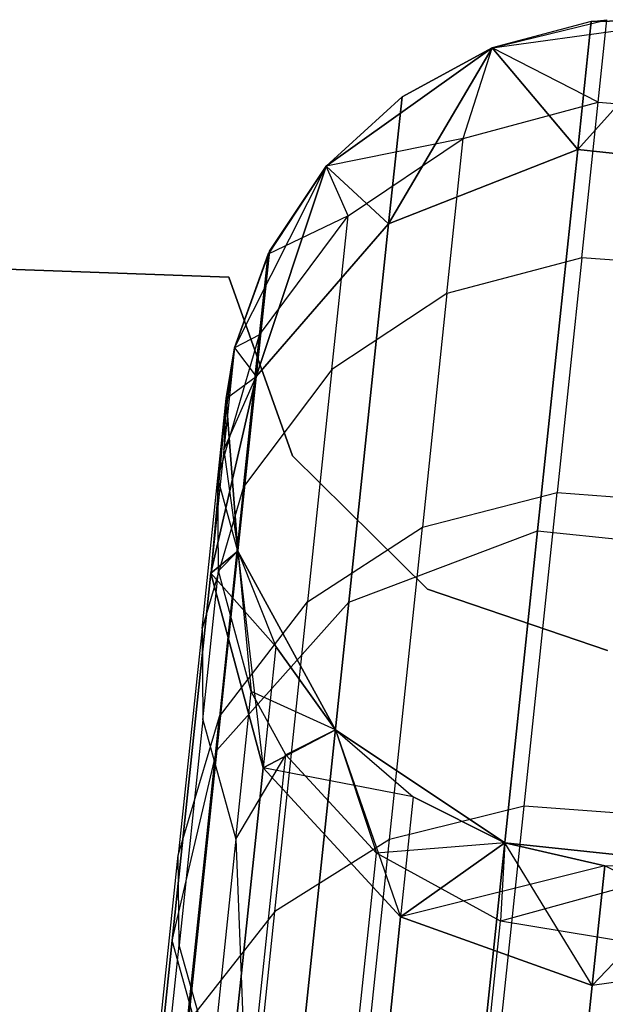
# Model space of a CAD drawing. Extents: x 0.3 to 7.1, y -3.38 to 3.38.
# Tile 372 of 394: x 3.89 to 4.03, y 3.15 to 3.38. Entities that reach past the tile are written whole.
import ezdxf

# ---------------------------------------------------------------- set-up
doc = ezdxf.new("R2010")
doc.units = 0
doc.header["$LTSCALE"] = 2.54
doc.layers.get('0').update_dxf_attribs({"linetype": 'CONTINUOUS'})

# ---------------------------------------------------------------- blocks, each defined once
blk = doc.blocks.new('SINGLES_B_BB_STL')
at = {"color": 0}
for p, q in [((4.00428, 3.37484, 39.09119), (4.03127, 3.38142, 39.09119)), ((4.00428, 3.37484, 39.09119), (4.03127, 3.38142, 39.09119)), ((4.00428, 3.37484, 1.7), (4.05169, 3.38137, 1.7)), ((4.00428, 3.37484, 11.29242), (4.05169, 3.38137, 1.7)), ((4.00428, 3.37484, 1.7), (4.05169, 3.38137, 1.7)), ((4.00428, 3.37484, 11.29242), (4.05169, 3.38137, 1.7)), ((4.02759, 3.38099, 16.96885), (4.00428, 3.37484, 39.09119)), ((4.02759, 3.38099, 16.96885), (4.00428, 3.37484, 39.09119)), ((4.02759, 3.38099, 16.96885), (4.00428, 3.37484, 16.96885)), ((4.02759, 3.38099, 16.96885), (4.00428, 3.37484, 16.96885)), ((4.02759, 3.38099, 11.29242), (4.00428, 3.37484, 11.29242)), ((4.02759, 3.38099, 11.29242), (4.00428, 3.37484, 11.29242)), ((4.05169, 3.38137, 16.96885), (4.02443, 3.35091, 16.54148)), ((4.05169, 3.38137, 16.96885), (4.02443, 3.35091, 16.54148)), ((4.02443, 3.35091, 11.71979), (4.05169, 3.38137, 11.29242)), ((4.02443, 3.35091, 11.71979), (4.05169, 3.38137, 11.29242)), ((4.02759, 3.38099, 16.96885), (4.02443, 3.35091, 16.54148)), ((4.02759, 3.38099, 16.96885), (4.02443, 3.35091, 16.54148)), ((4.02443, 3.35091, 11.71979), (4.02759, 3.38099, 11.29242)), ((4.02443, 3.35091, 11.71979), (4.02759, 3.38099, 11.29242)), ((4.02759, 3.38099, 16.96885), (4.03127, 3.38142, 39.09119)), ((4.02759, 3.38099, 16.96885), (4.03127, 3.38142, 39.09119)), ((4.05169, 3.38137, 16.96885), (4.02759, 3.38099, 16.96885)), ((4.05169, 3.38137, 16.96885), (4.02759, 3.38099, 16.96885)), ((4.05169, 3.38137, 11.29242), (4.02759, 3.38099, 11.29242)), ((4.02759, 3.38099, 11.29242), (4.05169, 3.38137, 1.7)), ((4.02759, 3.38099, 11.29242), (4.05169, 3.38137, 1.7)), ((4.05169, 3.38137, 11.29242), (4.02759, 3.38099, 11.29242)), ((4.02923, 3.36202, 39.42473), (4.03127, 3.38142, 39.09119)), ((4.02923, 3.36202, 39.42473), (4.03127, 3.38142, 39.09119)), ((3.96533, 3.34702, 1.7), (4.00428, 3.37484, 1.7)), ((4.00428, 3.37484, 16.96885), (3.96533, 3.34702, 39.09119)), ((3.96533, 3.34702, 39.09119), (4.00428, 3.37484, 39.09119)), ((4.00428, 3.37484, 16.96885), (3.96533, 3.34702, 39.09119)), ((3.96533, 3.34702, 1.7), (4.00428, 3.37484, 1.7)), ((3.96533, 3.34702, 39.09119), (4.00428, 3.37484, 39.09119)), ((4.00428, 3.37484, 16.96885), (3.97998, 3.33344, 16.54461)), ((4.00428, 3.37484, 16.96885), (3.97998, 3.33344, 16.54461)), ((3.97998, 3.33344, 11.71666), (4.00428, 3.37484, 11.29242)), ((3.97998, 3.33344, 11.71666), (4.00428, 3.37484, 11.29242)), ((4.00428, 3.37484, 16.96885), (3.98312, 3.36329, 16.96885)), ((4.00428, 3.37484, 16.96885), (3.98312, 3.36329, 16.96885)), ((4.00428, 3.37484, 11.29242), (3.98312, 3.36329, 11.29242)), ((3.98312, 3.36329, 11.29242), (4.00428, 3.37484, 1.7)), ((3.98312, 3.36329, 11.29242), (4.00428, 3.37484, 1.7)), ((4.00428, 3.37484, 11.29242), (3.98312, 3.36329, 11.29242)), ((3.99752, 3.35349, 39.42335), (4.00428, 3.37484, 39.09119)), ((3.99752, 3.35349, 39.42335), (4.00428, 3.37484, 39.09119)), ((4.00428, 3.37484, 16.96885), (4.00428, 3.37484, 39.09119)), ((4.00428, 3.37484, 16.96885), (4.00428, 3.37484, 39.09119)), ((4.00428, 3.37484, 16.96885), (4.02443, 3.35091, 16.54148)), ((4.00428, 3.37484, 16.96885), (4.02443, 3.35091, 16.54148)), ((4.02443, 3.35091, 11.71979), (4.00428, 3.37484, 11.29242)), ((4.02443, 3.35091, 11.71979), (4.00428, 3.37484, 11.29242)), ((4.00428, 3.37484, 11.29242), (4.00428, 3.37484, 1.7)), ((4.00428, 3.37484, 11.29242), (4.00428, 3.37484, 1.7)), ((4.02923, 3.36202, 39.42473), (4.00428, 3.37484, 39.09119)), ((4.02923, 3.36202, 39.42473), (4.00428, 3.37484, 39.09119)), ((3.98312, 3.36329, 16.96885), (3.96533, 3.34702, 39.09119)), ((3.98312, 3.36329, 16.96885), (3.96533, 3.34702, 39.09119)), ((3.98312, 3.36329, 16.96885), (3.96533, 3.34702, 16.96885)), ((3.98312, 3.36329, 16.96885), (3.96533, 3.34702, 16.96885)), ((3.98312, 3.36329, 11.29242), (3.96533, 3.34702, 11.29242)), ((3.96533, 3.34702, 1.7), (3.98312, 3.36329, 11.29242)), ((3.98312, 3.36329, 11.29242), (3.96533, 3.34702, 11.29242)), ((3.96533, 3.34702, 1.7), (3.98312, 3.36329, 11.29242)), ((3.98312, 3.36329, 16.96885), (3.97998, 3.33344, 16.54461)), ((3.98312, 3.36329, 16.96885), (3.97998, 3.33344, 16.54461)), ((3.97998, 3.33344, 11.71666), (3.98312, 3.36329, 11.29242)), ((3.97998, 3.33344, 11.71666), (3.98312, 3.36329, 11.29242)), ((3.99752, 3.35349, 39.42335), (4.02923, 3.36202, 39.42473)), ((3.99752, 3.35349, 39.42335), (4.02923, 3.36202, 39.42473)), ((4.02539, 3.32545, 39.65645), (4.02923, 3.36202, 39.42473)), ((4.02539, 3.32545, 39.65645), (4.02923, 3.36202, 39.42473)), ((4.02923, 3.36202, 39.42473), (4.06338, 3.35955, 39.42486)), ((4.02923, 3.36202, 39.42473), (4.06338, 3.35955, 39.42486)), ((3.99752, 3.35349, 39.42335), (3.96533, 3.34702, 39.09119)), ((3.99752, 3.35349, 39.42335), (3.96533, 3.34702, 39.09119)), ((3.97044, 3.33533, 39.4209), (3.99752, 3.35349, 39.42335)), ((3.97044, 3.33533, 39.4209), (3.99752, 3.35349, 39.42335)), ((3.99369, 3.31708, 39.65411), (3.99752, 3.35349, 39.42335)), ((3.99369, 3.31708, 39.65411), (3.99752, 3.35349, 39.42335)), ((4.02443, 3.35091, 16.54148), (3.97998, 3.33344, 16.54461)), ((4.02443, 3.35091, 16.54148), (3.97998, 3.33344, 16.54461)), ((3.97998, 3.33344, 11.71666), (4.02443, 3.35091, 11.71979)), ((3.97998, 3.33344, 11.71666), (4.02443, 3.35091, 11.71979)), ((4.02443, 3.35091, 16.54148), (4.01501, 3.26127, 16.12262)), ((4.02443, 3.35091, 16.54148), (4.01501, 3.26127, 16.12262)), ((4.01501, 3.26127, 12.13865), (4.02443, 3.35091, 11.71979)), ((4.01501, 3.26127, 12.13865), (4.02443, 3.35091, 11.71979)), ((4.07203, 3.34591, 16.54148), (4.02443, 3.35091, 16.54148)), ((4.07203, 3.34591, 16.54148), (4.02443, 3.35091, 16.54148)), ((4.02443, 3.35091, 11.71979), (4.07203, 3.34591, 11.71979)), ((4.02443, 3.35091, 11.71979), (4.07203, 3.34591, 11.71979)), ((3.94378, 3.30429, 1.7), (3.96533, 3.34702, 1.7)), ((3.94378, 3.30429, 1.7), (3.96533, 3.34702, 1.7)), ((3.96533, 3.34702, 16.96885), (3.94886, 3.29749, 16.55016)), ((3.96533, 3.34702, 16.96885), (3.94886, 3.29749, 16.55016)), ((3.94886, 3.29749, 11.71111), (3.96533, 3.34702, 11.29242)), ((3.94886, 3.29749, 11.71111), (3.96533, 3.34702, 11.29242)), ((3.96533, 3.34702, 16.96885), (3.95164, 3.32633, 39.09119)), ((3.95164, 3.32633, 39.09119), (3.96533, 3.34702, 39.09119)), ((3.96533, 3.34702, 16.96885), (3.95164, 3.32633, 39.09119)), ((3.95164, 3.32633, 39.09119), (3.96533, 3.34702, 39.09119)), ((3.96533, 3.34702, 16.96885), (3.95196, 3.32696, 16.96885)), ((3.96533, 3.34702, 16.96885), (3.95196, 3.32696, 16.96885)), ((3.96533, 3.34702, 11.29242), (3.95196, 3.32696, 11.29242)), ((3.95196, 3.32696, 11.29242), (3.96533, 3.34702, 1.7)), ((3.95196, 3.32696, 11.29242), (3.96533, 3.34702, 1.7)), ((3.96533, 3.34702, 11.29242), (3.95196, 3.32696, 11.29242)), ((3.96533, 3.34702, 39.09119), (3.96533, 3.34702, 16.96885)), ((3.96533, 3.34702, 39.09119), (3.96533, 3.34702, 16.96885)), ((3.96533, 3.34702, 16.96885), (3.97998, 3.33344, 16.54461)), ((3.96533, 3.34702, 16.96885), (3.97998, 3.33344, 16.54461)), ((3.97998, 3.33344, 11.71666), (3.96533, 3.34702, 11.29242)), ((3.97998, 3.33344, 11.71666), (3.96533, 3.34702, 11.29242)), ((3.96533, 3.34702, 11.29242), (3.96533, 3.34702, 1.7)), ((3.96533, 3.34702, 11.29242), (3.96533, 3.34702, 1.7)), ((3.97044, 3.33533, 39.4209), (3.96533, 3.34702, 39.09119)), ((3.97044, 3.33533, 39.4209), (3.96533, 3.34702, 39.09119)), ((3.94965, 3.30735, 39.41739), (3.97044, 3.33533, 39.4209)), ((3.94965, 3.30735, 39.41739), (3.97044, 3.33533, 39.4209)), ((3.97044, 3.33533, 39.4209), (3.95164, 3.32633, 39.09119)), ((3.97044, 3.33533, 39.4209), (3.95164, 3.32633, 39.09119)), ((3.96664, 3.29918, 39.64996), (3.97044, 3.33533, 39.4209)), ((3.96664, 3.29918, 39.64996), (3.97044, 3.33533, 39.4209)), ((3.97998, 3.33344, 16.54461), (3.94886, 3.29749, 16.55016)), ((3.97998, 3.33344, 16.54461), (3.94886, 3.29749, 16.55016)), ((3.94886, 3.29749, 11.71111), (3.97998, 3.33344, 11.71666)), ((3.94886, 3.29749, 11.71111), (3.97998, 3.33344, 11.71666)), ((3.97998, 3.33344, 16.54461), (3.97063, 3.24446, 16.12883)), ((3.97998, 3.33344, 16.54461), (3.97063, 3.24446, 16.12883)), ((3.97063, 3.24446, 12.13244), (3.97998, 3.33344, 11.71666)), ((3.97063, 3.24446, 12.13244), (3.97998, 3.33344, 11.71666)), ((3.94239, 3.32089, 1.7), (3.69148, 3.33, 1.7)), ((3.69148, 3.33, 1.9), (3.94239, 3.32089, 1.9)), ((3.69148, 3.33, 1.9), (3.94239, 3.32089, 1.9)), ((3.94239, 3.32089, 1.7), (3.69148, 3.33, 1.7)), ((3.95196, 3.32696, 16.96885), (3.94378, 3.30429, 39.09119)), ((3.95196, 3.32696, 16.96885), (3.94378, 3.30429, 39.09119)), ((3.95196, 3.32696, 16.96885), (3.94378, 3.30429, 16.96885)), ((3.95196, 3.32696, 16.96885), (3.94378, 3.30429, 16.96885)), ((3.95196, 3.32696, 11.29242), (3.94378, 3.30429, 11.29242)), ((3.95196, 3.32696, 11.29242), (3.94378, 3.30429, 11.29242)), ((3.95196, 3.32696, 11.29242), (3.94378, 3.30429, 1.7)), ((3.95196, 3.32696, 11.29242), (3.94378, 3.30429, 1.7)), ((3.95196, 3.32696, 16.96885), (3.94886, 3.29749, 16.55016)), ((3.95196, 3.32696, 16.96885), (3.94886, 3.29749, 16.55016)), ((3.94886, 3.29749, 11.71111), (3.95196, 3.32696, 11.29242)), ((3.94886, 3.29749, 11.71111), (3.95196, 3.32696, 11.29242)), ((3.95196, 3.32696, 16.96885), (3.95164, 3.32633, 39.09119)), ((3.95196, 3.32696, 16.96885), (3.95164, 3.32633, 39.09119)), ((3.94378, 3.30429, 39.09119), (3.95164, 3.32633, 39.09119)), ((3.94378, 3.30429, 39.09119), (3.95164, 3.32633, 39.09119)), ((3.94965, 3.30735, 39.41739), (3.95164, 3.32633, 39.09119)), ((3.94965, 3.30735, 39.41739), (3.95164, 3.32633, 39.09119)), ((4.02539, 3.32545, 39.65645), (3.99369, 3.31708, 39.65411)), ((4.02539, 3.32545, 39.65645), (3.99369, 3.31708, 39.65411)), ((4.02539, 3.32545, 39.65645), (4.01958, 3.27022, 39.8844)), ((4.02539, 3.32545, 39.65645), (4.01958, 3.27022, 39.8844)), ((4.05953, 3.32296, 39.65667), (4.02539, 3.32545, 39.65645)), ((4.05953, 3.32296, 39.65667), (4.02539, 3.32545, 39.65645)), ((3.94239, 3.32089, 1.9), (3.94239, 3.32089, 1.7)), ((3.95737, 3.27886, 1.9), (3.94239, 3.32089, 1.9)), ((3.94239, 3.32089, 1.7), (3.95737, 3.27886, 1.7)), ((3.94239, 3.32089, 1.7), (3.95737, 3.27886, 1.7)), ((3.94239, 3.32089, 1.9), (3.94239, 3.32089, 1.7)), ((3.95737, 3.27886, 1.9), (3.94239, 3.32089, 1.9)), ((3.99369, 3.31708, 39.65411), (3.96664, 3.29918, 39.64996)), ((3.99369, 3.31708, 39.65411), (3.96664, 3.29918, 39.64996)), ((3.99369, 3.31708, 39.65411), (3.98791, 3.26208, 39.88112)), ((3.99369, 3.31708, 39.65411), (3.98791, 3.26208, 39.88112)), ((3.93982, 3.27364, 39.41335), (3.94965, 3.30735, 39.41739)), ((3.93982, 3.27364, 39.41335), (3.94965, 3.30735, 39.41739)), ((3.94965, 3.30735, 39.41739), (3.94378, 3.30429, 39.09119)), ((3.94965, 3.30735, 39.41739), (3.94378, 3.30429, 39.09119)), ((3.94589, 3.27159, 39.64402), (3.94965, 3.30735, 39.41739)), ((3.94589, 3.27159, 39.64402), (3.94965, 3.30735, 39.41739)), ((3.93982, 3.27364, 39.41335), (3.94378, 3.30429, 39.09119)), ((3.93982, 3.27364, 39.41335), (3.94378, 3.30429, 39.09119)), ((3.94378, 3.30429, 1.7), (3.94126, 3.28031, 11.29242)), ((3.94378, 3.30429, 1.7), (3.94126, 3.28031, 11.29242)), ((3.94179, 3.29238, 1.7), (3.94378, 3.30429, 1.7)), ((3.94378, 3.30429, 16.96885), (3.94179, 3.29238, 16.96885)), ((3.94179, 3.29238, 39.09119), (3.94378, 3.30429, 39.09119)), ((3.94378, 3.30429, 16.96885), (3.94179, 3.29238, 16.96885)), ((3.94378, 3.30429, 11.29242), (3.94179, 3.29238, 11.29242)), ((3.94378, 3.30429, 11.29242), (3.94179, 3.29238, 11.29242)), ((3.94378, 3.30429, 1.7), (3.94179, 3.29238, 11.29242)), ((3.94378, 3.30429, 1.7), (3.94179, 3.29238, 11.29242)), ((3.94179, 3.29238, 1.7), (3.94378, 3.30429, 1.7)), ((3.94179, 3.29238, 39.09119), (3.94378, 3.30429, 39.09119)), ((3.94378, 3.30429, 16.96885), (3.94378, 3.30429, 39.09119)), ((3.94378, 3.30429, 16.96885), (3.94378, 3.30429, 39.09119)), ((3.94378, 3.30429, 16.96885), (3.94886, 3.29749, 16.55016)), ((3.94378, 3.30429, 16.96885), (3.94886, 3.29749, 16.55016)), ((3.94378, 3.30429, 11.29242), (3.94886, 3.29749, 11.71111)), ((3.94378, 3.30429, 11.29242), (3.94886, 3.29749, 11.71111)), ((3.94378, 3.30429, 11.29242), (3.94378, 3.30429, 1.7)), ((3.94378, 3.30429, 11.29242), (3.94378, 3.30429, 1.7)), ((3.96664, 3.29918, 39.64996), (3.94589, 3.27159, 39.64402)), ((3.96664, 3.29918, 39.64996), (3.94589, 3.27159, 39.64402)), ((3.96664, 3.29918, 39.64996), (3.9609, 3.24458, 39.8753)), ((3.96664, 3.29918, 39.64996), (3.9609, 3.24458, 39.8753)), ((3.94886, 3.29749, 16.55016), (3.93821, 3.25131, 16.55685)), ((3.94886, 3.29749, 16.55016), (3.93821, 3.25131, 16.55685)), ((3.93821, 3.25131, 11.70442), (3.94886, 3.29749, 11.71111)), ((3.93821, 3.25131, 11.70442), (3.94886, 3.29749, 11.71111)), ((3.94886, 3.29749, 16.55016), (3.93963, 3.20968, 16.13981)), ((3.94886, 3.29749, 16.55016), (3.93963, 3.20968, 16.13981)), ((3.93963, 3.20968, 12.12146), (3.94886, 3.29749, 11.71111)), ((3.93963, 3.20968, 12.12146), (3.94886, 3.29749, 11.71111)), ((3.94126, 3.28031, 16.96885), (3.94886, 3.29749, 16.55016)), ((3.94126, 3.28031, 16.96885), (3.94886, 3.29749, 16.55016)), ((3.94179, 3.29238, 16.96885), (3.94886, 3.29749, 16.55016)), ((3.94179, 3.29238, 16.96885), (3.94886, 3.29749, 16.55016)), ((3.94179, 3.29238, 11.29242), (3.94886, 3.29749, 11.71111)), ((3.94179, 3.29238, 11.29242), (3.94886, 3.29749, 11.71111)), ((3.94179, 3.29238, 11.29242), (3.93821, 3.25131, 11.70442)), ((3.94179, 3.29238, 11.29242), (3.93821, 3.25131, 11.70442)), ((3.93982, 3.27364, 39.41335), (3.94179, 3.29238, 39.09119)), ((3.93982, 3.27364, 39.41335), (3.94179, 3.29238, 39.09119)), ((3.94179, 3.29238, 16.96885), (3.94126, 3.28031, 16.96885)), ((3.94179, 3.29238, 16.96885), (3.94126, 3.28031, 16.96885)), ((3.94179, 3.29238, 11.29242), (3.94126, 3.28031, 11.29242)), ((3.94179, 3.29238, 11.29242), (3.94126, 3.28031, 11.29242)), ((3.94179, 3.29238, 1.7), (3.94126, 3.28031, 11.29242)), ((3.94179, 3.29238, 1.7), (3.94126, 3.28031, 11.29242)), ((3.94455, 3.25643, 1.7), (3.94179, 3.29238, 1.7)), ((3.94179, 3.29238, 16.96885), (3.94179, 3.29238, 39.09119)), ((3.94179, 3.29238, 16.96885), (3.94179, 3.29238, 39.09119)), ((3.94179, 3.29238, 16.96885), (3.94455, 3.25643, 39.09119)), ((3.94455, 3.25643, 39.09119), (3.94179, 3.29238, 39.09119)), ((3.94179, 3.29238, 16.96885), (3.94455, 3.25643, 39.09119)), ((3.94179, 3.29238, 1.7), (3.94455, 3.25643, 11.29242)), ((3.94179, 3.29238, 1.7), (3.94455, 3.25643, 11.29242)), ((3.94455, 3.25643, 1.7), (3.94179, 3.29238, 1.7)), ((3.94455, 3.25643, 39.09119), (3.94179, 3.29238, 39.09119)), ((3.94126, 3.28031, 16.96885), (3.93821, 3.25131, 16.55685)), ((3.94126, 3.28031, 16.96885), (3.93821, 3.25131, 16.55685)), ((3.94126, 3.28031, 11.29242), (3.93821, 3.25131, 11.70442)), ((3.94126, 3.28031, 11.29242), (3.93821, 3.25131, 11.70442)), ((3.94126, 3.28031, 16.96885), (3.94455, 3.25643, 39.09119)), ((3.94126, 3.28031, 16.96885), (3.94455, 3.25643, 39.09119)), ((3.94126, 3.28031, 16.96885), (3.94455, 3.25643, 16.96885)), ((3.94126, 3.28031, 16.96885), (3.94455, 3.25643, 16.96885)), ((3.94126, 3.28031, 11.29242), (3.94455, 3.25643, 11.29242)), ((3.94126, 3.28031, 11.29242), (3.94455, 3.25643, 11.29242)), ((3.98915, 3.24752, 1.9), (3.95737, 3.27886, 1.9)), ((3.95737, 3.27886, 1.7), (3.98915, 3.24752, 1.7)), ((3.95737, 3.27886, 1.7), (3.98915, 3.24752, 1.7)), ((3.95737, 3.27886, 1.7), (3.95737, 3.27886, 1.9)), ((3.98915, 3.24752, 1.9), (3.95737, 3.27886, 1.9)), ((3.95737, 3.27886, 1.7), (3.95737, 3.27886, 1.9)), ((3.93611, 3.23831, 39.63716), (3.93982, 3.27364, 39.41335)), ((3.93611, 3.23831, 39.63716), (3.93982, 3.27364, 39.41335)), ((3.94455, 3.25643, 39.09119), (3.93982, 3.27364, 39.41335)), ((3.94455, 3.25643, 39.09119), (3.93982, 3.27364, 39.41335)), ((3.93995, 3.25181, 39.41081), (3.93982, 3.27364, 39.41335)), ((3.93995, 3.25181, 39.41081), (3.93982, 3.27364, 39.41335)), ((3.94589, 3.27159, 39.64402), (3.93611, 3.23831, 39.63716)), ((3.94589, 3.27159, 39.64402), (3.93611, 3.23831, 39.63716)), ((3.94589, 3.27159, 39.64402), (3.94021, 3.21757, 39.86695)), ((3.94589, 3.27159, 39.64402), (3.94021, 3.21757, 39.86695)), ((3.98791, 3.26208, 39.88112), (4.01958, 3.27022, 39.8844)), ((3.98791, 3.26208, 39.88112), (4.01958, 3.27022, 39.8844)), ((4.01183, 3.19651, 40.10727), (4.01958, 3.27022, 39.8844)), ((4.01183, 3.19651, 40.10727), (4.01958, 3.27022, 39.8844)), ((4.01958, 3.27022, 39.8844), (4.05373, 3.26771, 39.8847)), ((4.01958, 3.27022, 39.8844), (4.05373, 3.26771, 39.8847)), ((3.9609, 3.24458, 39.8753), (3.98791, 3.26208, 39.88112)), ((3.9609, 3.24458, 39.8753), (3.98791, 3.26208, 39.88112)), ((3.98019, 3.18866, 40.10307), (3.98791, 3.26208, 39.88112)), ((3.98019, 3.18866, 40.10307), (3.98791, 3.26208, 39.88112)), ((3.97063, 3.24446, 16.12883), (4.01501, 3.26127, 16.12262)), ((3.97063, 3.24446, 16.12883), (4.01501, 3.26127, 16.12262)), ((3.97063, 3.24446, 12.13244), (4.01501, 3.26127, 12.13865)), ((3.97063, 3.24446, 12.13244), (4.01501, 3.26127, 12.13865)), ((4.01501, 3.26127, 16.12262), (3.99952, 3.11387, 15.72064)), ((4.01501, 3.26127, 16.12262), (3.99952, 3.11387, 15.72064)), ((3.99952, 3.11387, 12.54063), (4.01501, 3.26127, 12.13865)), ((3.99952, 3.11387, 12.54063), (4.01501, 3.26127, 12.13865)), ((4.01501, 3.26127, 16.12262), (4.06261, 3.25627, 16.12262)), ((4.01501, 3.26127, 16.12262), (4.06261, 3.25627, 16.12262)), ((4.01501, 3.26127, 12.13865), (4.06261, 3.25627, 12.13865)), ((4.01501, 3.26127, 12.13865), (4.06261, 3.25627, 12.13865)), ((3.94455, 3.25643, 16.96885), (3.93821, 3.25131, 16.55685)), ((3.94455, 3.25643, 16.96885), (3.93821, 3.25131, 16.55685)), ((3.93821, 3.25131, 11.70442), (3.94455, 3.25643, 11.29242)), ((3.93821, 3.25131, 11.70442), (3.94455, 3.25643, 11.29242)), ((3.94455, 3.25643, 39.09119), (3.93995, 3.25181, 39.41081)), ((3.94455, 3.25643, 39.09119), (3.93995, 3.25181, 39.41081)), ((3.96747, 3.21441, 1.7), (3.94455, 3.25643, 1.7)), ((3.94455, 3.25643, 16.96885), (3.94455, 3.25643, 39.09119)), ((3.94455, 3.25643, 16.96885), (3.94455, 3.25643, 39.09119)), ((3.94455, 3.25643, 16.96885), (3.96747, 3.21441, 39.09119)), ((3.96747, 3.21441, 39.09119), (3.94455, 3.25643, 39.09119)), ((3.94455, 3.25643, 16.96885), (3.95346, 3.23403, 16.96885)), ((3.94455, 3.25643, 16.96885), (3.96747, 3.21441, 39.09119)), ((3.94455, 3.25643, 16.96885), (3.95346, 3.23403, 16.96885)), ((3.94455, 3.25643, 11.29242), (3.95046, 3.20548, 11.69812)), ((3.94455, 3.25643, 11.29242), (3.95046, 3.20548, 11.69812)), ((3.94455, 3.25643, 11.29242), (3.95346, 3.23403, 11.29242)), ((3.94455, 3.25643, 1.7), (3.94455, 3.25643, 11.29242)), ((3.94455, 3.25643, 1.7), (3.94455, 3.25643, 11.29242)), ((3.94455, 3.25643, 1.7), (3.95346, 3.23403, 11.29242)), ((3.94455, 3.25643, 11.29242), (3.95346, 3.23403, 11.29242)), ((3.94455, 3.25643, 1.7), (3.95346, 3.23403, 11.29242)), ((3.96747, 3.21441, 1.7), (3.94455, 3.25643, 1.7)), ((3.94455, 3.25643, 39.09119), (3.94769, 3.22344, 39.4076)), ((3.94455, 3.25643, 39.09119), (3.94769, 3.22344, 39.4076)), ((3.96747, 3.21441, 39.09119), (3.94455, 3.25643, 39.09119)), ((3.93821, 3.25131, 16.55685), (3.92913, 3.1649, 16.15306)), ((3.93821, 3.25131, 16.55685), (3.92913, 3.1649, 16.15306)), ((3.92913, 3.1649, 12.10821), (3.93821, 3.25131, 11.70442)), ((3.92913, 3.1649, 12.10821), (3.93821, 3.25131, 11.70442)), ((3.93627, 3.21677, 39.63286), (3.93995, 3.25181, 39.41081)), ((3.93627, 3.21677, 39.63286), (3.93995, 3.25181, 39.41081)), ((3.95346, 3.23403, 16.96885), (3.93821, 3.25131, 16.55685)), ((3.93821, 3.25131, 16.55685), (3.95046, 3.20548, 16.56315)), ((3.95346, 3.23403, 16.96885), (3.93821, 3.25131, 16.55685)), ((3.93821, 3.25131, 16.55685), (3.95046, 3.20548, 16.56315)), ((3.95046, 3.20548, 11.69812), (3.93821, 3.25131, 11.70442)), ((3.95046, 3.20548, 11.69812), (3.93821, 3.25131, 11.70442)), ((3.94769, 3.22344, 39.4076), (3.93995, 3.25181, 39.41081)), ((3.94769, 3.22344, 39.4076), (3.93995, 3.25181, 39.41081)), ((4.03139, 3.23313, 1.9), (3.98915, 3.24752, 1.9)), ((3.98915, 3.24752, 1.7), (4.03139, 3.23313, 1.7)), ((3.98915, 3.24752, 1.7), (4.03139, 3.23313, 1.7)), ((3.98915, 3.24752, 1.7), (3.98915, 3.24752, 1.9)), ((4.03139, 3.23313, 1.9), (3.98915, 3.24752, 1.9)), ((3.98915, 3.24752, 1.7), (3.98915, 3.24752, 1.9)), ((3.93963, 3.20968, 16.13981), (3.97063, 3.24446, 16.12883)), ((3.93963, 3.20968, 16.13981), (3.97063, 3.24446, 16.12883)), ((3.93963, 3.20968, 12.12146), (3.97063, 3.24446, 12.13244)), ((3.93963, 3.20968, 12.12146), (3.97063, 3.24446, 12.13244)), ((3.94021, 3.21757, 39.86695), (3.9609, 3.24458, 39.8753)), ((3.94021, 3.21757, 39.86695), (3.9609, 3.24458, 39.8753)), ((3.95324, 3.17171, 40.09562), (3.9609, 3.24458, 39.8753)), ((3.95324, 3.17171, 40.09562), (3.9609, 3.24458, 39.8753)), ((3.97063, 3.24446, 16.12883), (3.95525, 3.09814, 15.72978)), ((3.97063, 3.24446, 16.12883), (3.95525, 3.09814, 15.72978)), ((3.95525, 3.09814, 12.53148), (3.97063, 3.24446, 12.13244)), ((3.95525, 3.09814, 12.53148), (3.97063, 3.24446, 12.13244)), ((3.93611, 3.23831, 39.63716), (3.9305, 3.18497, 39.85733)), ((3.93611, 3.23831, 39.63716), (3.9305, 3.18497, 39.85733)), ((3.93611, 3.23831, 39.63716), (3.93627, 3.21677, 39.63286)), ((3.93611, 3.23831, 39.63716), (3.93627, 3.21677, 39.63286)), ((3.95346, 3.23403, 16.96885), (3.95046, 3.20548, 16.56315)), ((3.95346, 3.23403, 16.96885), (3.95046, 3.20548, 16.56315)), ((3.95346, 3.23403, 11.29242), (3.95046, 3.20548, 11.69812)), ((3.95346, 3.23403, 11.29242), (3.95046, 3.20548, 11.69812)), ((3.95346, 3.23403, 16.96885), (3.96747, 3.21441, 39.09119)), ((3.95346, 3.23403, 16.96885), (3.96747, 3.21441, 39.09119)), ((3.95346, 3.23403, 16.96885), (3.96747, 3.21441, 16.96885)), ((3.95346, 3.23403, 16.96885), (3.96747, 3.21441, 16.96885)), ((3.95346, 3.23403, 11.29242), (3.96747, 3.21441, 11.29242)), ((3.96747, 3.21441, 1.7), (3.95346, 3.23403, 11.29242)), ((3.96747, 3.21441, 1.7), (3.95346, 3.23403, 11.29242)), ((3.95346, 3.23403, 11.29242), (3.96747, 3.21441, 11.29242)), ((3.94404, 3.18875, 39.62742), (3.94769, 3.22344, 39.4076)), ((3.94404, 3.18875, 39.62742), (3.94769, 3.22344, 39.4076)), ((3.96747, 3.21441, 39.09119), (3.94769, 3.22344, 39.4076)), ((3.96747, 3.21441, 39.09119), (3.94769, 3.22344, 39.4076)), ((3.95583, 3.20857, 39.40597), (3.94769, 3.22344, 39.4076)), ((3.95583, 3.20857, 39.40597), (3.94769, 3.22344, 39.4076)), ((3.9305, 3.18497, 39.85733), (3.94021, 3.21757, 39.86695)), ((3.9305, 3.18497, 39.85733), (3.94021, 3.21757, 39.86695)), ((3.93627, 3.21677, 39.63286), (3.93071, 3.16384, 39.85129)), ((3.93627, 3.21677, 39.63286), (3.93071, 3.16384, 39.85129)), ((3.93263, 3.14548, 40.08492), (3.94021, 3.21757, 39.86695)), ((3.93263, 3.14548, 40.08492), (3.94021, 3.21757, 39.86695)), ((3.93627, 3.21677, 39.63286), (3.94404, 3.18875, 39.62742)), ((3.93627, 3.21677, 39.63286), (3.94404, 3.18875, 39.62742)), ((3.96747, 3.21441, 16.96885), (3.95046, 3.20548, 16.56315)), ((3.96747, 3.21441, 16.96885), (3.95046, 3.20548, 16.56315)), ((3.95046, 3.20548, 11.69812), (3.96747, 3.21441, 11.29242)), ((3.95046, 3.20548, 11.69812), (3.96747, 3.21441, 11.29242)), ((3.96747, 3.21441, 39.09119), (3.95583, 3.20857, 39.40597)), ((3.96747, 3.21441, 39.09119), (3.95583, 3.20857, 39.40597)), ((4.00729, 3.18786, 1.7), (3.96747, 3.21441, 1.7)), ((3.96747, 3.21441, 16.96885), (3.96747, 3.21441, 39.09119)), ((3.96747, 3.21441, 16.96885), (3.96747, 3.21441, 39.09119)), ((3.96747, 3.21441, 16.96885), (4.00729, 3.18786, 39.09119)), ((4.00729, 3.18786, 39.09119), (3.96747, 3.21441, 39.09119)), ((3.96747, 3.21441, 16.96885), (3.98577, 3.19872, 16.96885)), ((3.96747, 3.21441, 16.96885), (4.00729, 3.18786, 39.09119)), ((3.96747, 3.21441, 16.96885), (3.98577, 3.19872, 16.96885)), ((3.96747, 3.21441, 11.29242), (3.9828, 3.17048, 11.69365)), ((3.96747, 3.21441, 11.29242), (3.9828, 3.17048, 11.69365)), ((3.96747, 3.21441, 11.29242), (3.98577, 3.19872, 11.29242)), ((3.96747, 3.21441, 1.7), (3.96747, 3.21441, 11.29242)), ((3.96747, 3.21441, 1.7), (3.96747, 3.21441, 11.29242)), ((3.96747, 3.21441, 1.7), (3.98577, 3.19872, 11.29242)), ((3.96747, 3.21441, 11.29242), (3.98577, 3.19872, 11.29242)), ((3.96747, 3.21441, 1.7), (3.98577, 3.19872, 11.29242)), ((4.00729, 3.18786, 1.7), (3.96747, 3.21441, 1.7)), ((3.96747, 3.21441, 39.09119), (3.97712, 3.18546, 39.40354)), ((3.96747, 3.21441, 39.09119), (3.97712, 3.18546, 39.40354)), ((4.00729, 3.18786, 39.09119), (3.96747, 3.21441, 39.09119)), ((3.93963, 3.20968, 16.13981), (3.92445, 3.06527, 15.74599)), ((3.93963, 3.20968, 16.13981), (3.92445, 3.06527, 15.74599)), ((3.92445, 3.06527, 12.51528), (3.93963, 3.20968, 12.12146)), ((3.92445, 3.06527, 12.51528), (3.93963, 3.20968, 12.12146)), ((3.92913, 3.1649, 16.15306), (3.93963, 3.20968, 16.13981)), ((3.92913, 3.1649, 16.15306), (3.93963, 3.20968, 16.13981)), ((3.92913, 3.1649, 12.10821), (3.93963, 3.20968, 12.12146)), ((3.92913, 3.1649, 12.10821), (3.93963, 3.20968, 12.12146)), ((3.94404, 3.18875, 39.62742), (3.95583, 3.20857, 39.40597)), ((3.94404, 3.18875, 39.62742), (3.95583, 3.20857, 39.40597)), ((3.94672, 3.12194, 39.83979), (3.95583, 3.20857, 39.40597)), ((3.94672, 3.12194, 39.83979), (3.95583, 3.20857, 39.40597)), ((3.97712, 3.18546, 39.40354), (3.95583, 3.20857, 39.40597)), ((3.97712, 3.18546, 39.40354), (3.95583, 3.20857, 39.40597)), ((3.95046, 3.20548, 16.56315), (3.94151, 3.12039, 16.16554)), ((3.95046, 3.20548, 16.56315), (3.94151, 3.12039, 16.16554)), ((3.94151, 3.12039, 12.09573), (3.95046, 3.20548, 11.69812)), ((3.94151, 3.12039, 12.09573), (3.95046, 3.20548, 11.69812)), ((3.98577, 3.19872, 16.96885), (3.95046, 3.20548, 16.56315)), ((3.95046, 3.20548, 16.56315), (3.9828, 3.17048, 16.56762)), ((3.98577, 3.19872, 16.96885), (3.95046, 3.20548, 16.56315)), ((3.95046, 3.20548, 16.56315), (3.9828, 3.17048, 16.56762)), ((3.9828, 3.17048, 11.69365), (3.95046, 3.20548, 11.69812)), ((3.9828, 3.17048, 11.69365), (3.95046, 3.20548, 11.69812)), ((3.98577, 3.19872, 16.96885), (3.9828, 3.17048, 16.56762)), ((3.98577, 3.19872, 16.96885), (3.9828, 3.17048, 16.56762)), ((3.98577, 3.19872, 11.29242), (3.9828, 3.17048, 11.69365)), ((3.98577, 3.19872, 11.29242), (3.9828, 3.17048, 11.69365)), ((3.98577, 3.19872, 16.96885), (4.00729, 3.18786, 39.09119)), ((3.98577, 3.19872, 16.96885), (4.00729, 3.18786, 39.09119)), ((3.98577, 3.19872, 16.96885), (4.00729, 3.18786, 16.96885)), ((3.98577, 3.19872, 16.96885), (4.00729, 3.18786, 16.96885)), ((3.98577, 3.19872, 11.29242), (4.00729, 3.18786, 11.29242)), ((4.00729, 3.18786, 1.7), (3.98577, 3.19872, 11.29242)), ((4.00729, 3.18786, 1.7), (3.98577, 3.19872, 11.29242)), ((3.98577, 3.19872, 11.29242), (4.00729, 3.18786, 11.29242)), ((4.01183, 3.19651, 40.10727), (3.98019, 3.18866, 40.10307)), ((4.01183, 3.19651, 40.10727), (3.98019, 3.18866, 40.10307)), ((4.0022, 3.10489, 40.32333), (4.01183, 3.19651, 40.10727)), ((4.0022, 3.10489, 40.32333), (4.01183, 3.19651, 40.10727)), ((4.04597, 3.19397, 40.10767), (4.01183, 3.19651, 40.10727)), ((4.04597, 3.19397, 40.10767), (4.01183, 3.19651, 40.10727)), ((3.94404, 3.18875, 39.62742), (3.93854, 3.13635, 39.84367)), ((3.94404, 3.18875, 39.62742), (3.93854, 3.13635, 39.84367)), ((3.94404, 3.18875, 39.62742), (3.94672, 3.12194, 39.83979)), ((3.94404, 3.18875, 39.62742), (3.94672, 3.12194, 39.83979)), ((3.98019, 3.18866, 40.10307), (3.95324, 3.17171, 40.09562)), ((3.98019, 3.18866, 40.10307), (3.95324, 3.17171, 40.09562)), ((3.9706, 3.09742, 40.31823), (3.98019, 3.18866, 40.10307)), ((3.9706, 3.09742, 40.31823), (3.98019, 3.18866, 40.10307)), ((4.00729, 3.18786, 39.09119), (3.97712, 3.18546, 39.40354)), ((4.00729, 3.18786, 39.09119), (3.97712, 3.18546, 39.40354)), ((4.00729, 3.18786, 16.96885), (3.9828, 3.17048, 16.56762)), ((4.00729, 3.18786, 16.96885), (3.9828, 3.17048, 16.56762)), ((3.9828, 3.17048, 11.69365), (4.00729, 3.18786, 11.29242)), ((3.9828, 3.17048, 11.69365), (4.00729, 3.18786, 11.29242)), ((4.00729, 3.18786, 39.09119), (4.0063, 3.16946, 39.40204)), ((4.00729, 3.18786, 39.09119), (4.0063, 3.16946, 39.40204)), ((4.05489, 3.18286, 1.7), (4.00729, 3.18786, 1.7)), ((4.00729, 3.18786, 16.96885), (4.00729, 3.18786, 39.09119)), ((4.00729, 3.18786, 16.96885), (4.00729, 3.18786, 39.09119)), ((4.00729, 3.18786, 16.96885), (4.05489, 3.18286, 39.09119)), ((4.05489, 3.18286, 39.09119), (4.00729, 3.18786, 39.09119)), ((4.00729, 3.18786, 16.96885), (4.03079, 3.18247, 16.96885)), ((4.00729, 3.18786, 16.96885), (4.05489, 3.18286, 39.09119)), ((4.00729, 3.18786, 16.96885), (4.03079, 3.18247, 16.96885)), ((4.02783, 3.15435, 11.69203), (4.00729, 3.18786, 11.29242)), ((4.00729, 3.18786, 11.29242), (4.03079, 3.18247, 11.29242)), ((4.02783, 3.15435, 11.69203), (4.00729, 3.18786, 11.29242)), ((4.00729, 3.18786, 1.7), (4.00729, 3.18786, 11.29242)), ((4.05489, 3.18286, 11.29242), (4.00729, 3.18786, 1.7)), ((4.05489, 3.18286, 1.7), (4.00729, 3.18786, 1.7)), ((4.05489, 3.18286, 11.29242), (4.00729, 3.18786, 1.7)), ((4.03079, 3.18247, 11.29242), (4.00729, 3.18786, 1.7)), ((4.03079, 3.18247, 11.29242), (4.00729, 3.18786, 1.7)), ((4.00729, 3.18786, 11.29242), (4.03079, 3.18247, 11.29242)), ((4.00729, 3.18786, 1.7), (4.00729, 3.18786, 11.29242)), ((4.05489, 3.18286, 39.09119), (4.00729, 3.18786, 39.09119)), ((3.92302, 3.11377, 40.0726), (3.9305, 3.18497, 39.85733)), ((3.92302, 3.11377, 40.0726), (3.9305, 3.18497, 39.85733)), ((3.93071, 3.16384, 39.85129), (3.9305, 3.18497, 39.85733)), ((3.93071, 3.16384, 39.85129), (3.9305, 3.18497, 39.85733)), ((3.96808, 3.0995, 39.83401), (3.97712, 3.18546, 39.40354)), ((3.96808, 3.0995, 39.83401), (3.97712, 3.18546, 39.40354)), ((4.0063, 3.16946, 39.40204), (3.97712, 3.18546, 39.40354)), ((4.0063, 3.16946, 39.40204), (3.97712, 3.18546, 39.40354)), ((4.03079, 3.18247, 16.96885), (3.9828, 3.17048, 16.56762)), ((4.03079, 3.18247, 16.96885), (3.9828, 3.17048, 16.56762)), ((4.05489, 3.18286, 39.09119), (4.0063, 3.16946, 39.40204)), ((4.05489, 3.18286, 39.09119), (4.0063, 3.16946, 39.40204)), ((4.05489, 3.18286, 16.96885), (4.02783, 3.15435, 16.56923)), ((4.05489, 3.18286, 16.96885), (4.02783, 3.15435, 16.56923)), ((4.02783, 3.15435, 16.56923), (4.03079, 3.18247, 16.96885)), ((4.02783, 3.15435, 16.56923), (4.03079, 3.18247, 16.96885)), ((4.03079, 3.18247, 11.29242), (4.02783, 3.15435, 11.69203)), ((4.03079, 3.18247, 11.29242), (4.02783, 3.15435, 11.69203)), ((4.03079, 3.18247, 16.96885), (4.05489, 3.18286, 39.09119)), ((4.03079, 3.18247, 16.96885), (4.05489, 3.18286, 39.09119)), ((4.03079, 3.18247, 16.96885), (4.05489, 3.18286, 16.96885)), ((4.03079, 3.18247, 16.96885), (4.05489, 3.18286, 16.96885)), ((4.03079, 3.18247, 11.29242), (4.05489, 3.18286, 11.29242)), ((4.03079, 3.18247, 11.29242), (4.05489, 3.18286, 11.29242)), ((4.07524, 3.16077, 11.69365), (4.03079, 3.18247, 11.29242)), ((4.07524, 3.16077, 11.69365), (4.03079, 3.18247, 11.29242)), ((3.95324, 3.17171, 40.09562), (3.93263, 3.14548, 40.08492)), ((3.95324, 3.17171, 40.09562), (3.93263, 3.14548, 40.08492)), ((3.94373, 3.08114, 40.30919), (3.95324, 3.17171, 40.09562)), ((3.94373, 3.08114, 40.30919), (3.95324, 3.17171, 40.09562)), ((3.9828, 3.17048, 16.56762), (3.97396, 3.08633, 16.17439)), ((3.9828, 3.17048, 16.56762), (3.97396, 3.08633, 16.17439)), ((3.97396, 3.08633, 12.08688), (3.9828, 3.17048, 11.69365)), ((3.97396, 3.08633, 12.08688), (3.9828, 3.17048, 11.69365)), ((3.9828, 3.17048, 16.56762), (4.02783, 3.15435, 16.56923)), ((3.9828, 3.17048, 16.56762), (4.02783, 3.15435, 16.56923)), ((4.02783, 3.15435, 11.69203), (3.9828, 3.17048, 11.69365)), ((4.02783, 3.15435, 11.69203), (3.9828, 3.17048, 11.69365)), ((3.99731, 3.0839, 39.83043), (4.0063, 3.16946, 39.40204)), ((3.99731, 3.0839, 39.83043), (4.0063, 3.16946, 39.40204)), ((4.04002, 3.16386, 39.4018), (4.0063, 3.16946, 39.40204)), ((4.04002, 3.16386, 39.4018), (4.0063, 3.16946, 39.40204)), ((3.92913, 3.1649, 16.15306), (3.91419, 3.0228, 15.76553)), ((3.92913, 3.1649, 16.15306), (3.91419, 3.0228, 15.76553)), ((3.91419, 3.0228, 12.49574), (3.92913, 3.1649, 12.10821)), ((3.91419, 3.0228, 12.49574), (3.92913, 3.1649, 12.10821)), ((3.94151, 3.12039, 16.16554), (3.92913, 3.1649, 16.15306)), ((3.94151, 3.12039, 16.16554), (3.92913, 3.1649, 16.15306)), ((3.94151, 3.12039, 12.09573), (3.92913, 3.1649, 12.10821)), ((3.94151, 3.12039, 12.09573), (3.92913, 3.1649, 12.10821)), ((3.92328, 3.0932, 40.06487), (3.93071, 3.16384, 39.85129)), ((3.92328, 3.0932, 40.06487), (3.93071, 3.16384, 39.85129)), ((3.93854, 3.13635, 39.84367), (3.93071, 3.16384, 39.85129)), ((3.93854, 3.13635, 39.84367), (3.93071, 3.16384, 39.85129)), ((4.07524, 3.16077, 16.56762), (4.02783, 3.15435, 16.56923)), ((4.07524, 3.16077, 16.56762), (4.02783, 3.15435, 16.56923)), ((4.07524, 3.16077, 11.69365), (4.02783, 3.15435, 11.69203)), ((4.07524, 3.16077, 11.69365), (4.02783, 3.15435, 11.69203)), ((4.01902, 3.07053, 16.17758), (4.02783, 3.15435, 16.56923)), ((4.01902, 3.07053, 16.17758), (4.02783, 3.15435, 16.56923)), ((4.02783, 3.15435, 11.69203), (4.01902, 3.07053, 12.08369)), ((4.02783, 3.15435, 11.69203), (4.01902, 3.07053, 12.08369))]:
    blk.add_line(p, q, dxfattribs=at)

msp = doc.modelspace()

# ---------------------------------------------------------------- block references
at = {"color": 0}
msp.add_blockref('SINGLES_B_BB_STL', (0, 0), dxfattribs=at)

doc.saveas('drawing.dxf')
